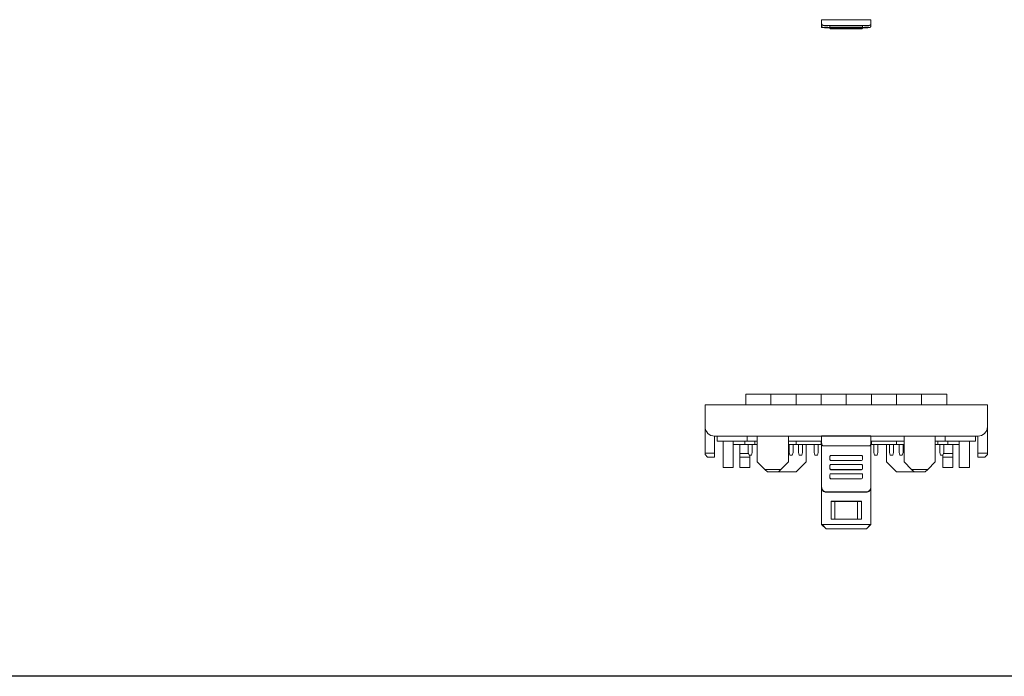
# Model space of a CAD drawing. Header units: millimetres. Extents: x -1114 to 1396, y -630 to 631.
# Tile 567 of 656: x 1061 to 1257, y -630 to -499. Entities that reach past the tile are written whole.
import ezdxf

# ---------------------------------------------------------------- set-up
doc = ezdxf.new("R2010")
doc.units = ezdxf.units.MM
doc.header["$MEASUREMENT"] = 0

msp = doc.modelspace()

# ---------------------------------------------------------------- linework, layer by layer
at = {"lineweight": 18}
for p, q in [((1220.4519, -499.1264), (1220.4519, -499.148)), ((1230.2519, -499.1264), (1230.2519, -499.1481)), ((1220.4519, -500.383), (1220.4519, -499.9202)), ((1220.4519, -500.6823), (1220.4519, -499.9224)), ((1229.9519, -500.2512), (1220.7519, -500.2512)), ((1221.3519, -500.714), (1221.3519, -500.7144)), ((1221.3519, -500.7144), (1222.1058, -500.7144)), ((1222.1089, -500.7297), (1221.355, -500.7297)), ((1222.1057, -500.5215), (1222.1057, -500.3624)), ((1222.1057, -500.6807), (1222.1057, -500.3625)), ((1222.1057, -500.6805), (1222.1057, -500.5215)), ((1222.1057, -500.6807), (1222.1057, -500.7121)), ((1222.1057, -500.7752), (1222.1057, -500.7121)), ((1222.1057, -500.7754), (1222.1057, -500.7121)), ((1222.1057, -500.7754), (1222.1057, -500.8068)), ((1222.1057, -500.8699), (1222.1057, -500.8068)), ((1222.1057, -500.8701), (1222.1057, -500.8068)), ((1222.1057, -500.8701), (1222.1057, -500.9015)), ((1222.3057, -500.3521), (1228.3805, -500.3521)), ((1228.3805, -500.6702), (1222.3057, -500.6702)), ((1222.3057, -500.7226), (1228.3805, -500.7226)), ((1228.3805, -500.7649), (1222.3057, -500.7649)), ((1222.3057, -500.8173), (1228.3805, -500.8173)), ((1228.3805, -500.8596), (1222.3057, -500.8596)), ((1222.3057, -500.912), (1228.3805, -500.912)), ((1228.5804, -500.7144), (1229.3519, -500.7144)), ((1228.5805, -500.6807), (1228.5805, -500.3625)), ((1228.5805, -500.7121), (1228.5805, -500.6807)), ((1228.5805, -500.7754), (1228.5805, -500.7121)), ((1228.5805, -500.8068), (1228.5805, -500.7754)), ((1228.5805, -500.8701), (1228.5805, -500.8068)), ((1228.5805, -500.9015), (1228.5805, -500.8701)), ((1229.355, -500.7297), (1228.5835, -500.7297)), ((1229.3519, -500.714), (1229.3519, -500.7144)), ((1230.2519, -499.9202), (1230.2519, -500.383)), ((1230.2519, -499.9241), (1230.2519, -500.3829)), ((1205.3544, -573.6464), (1205.3544, -575.7385)), ((1205.3544, -575.7385), (1205.3544, -573.6464)), ((1205.5544, -573.6464), (1205.3544, -573.6464)), ((1205.5544, -573.6464), (1210.1544, -573.6464)), ((1210.3544, -573.6464), (1210.1544, -573.6464)), ((1210.3544, -573.6464), (1210.3544, -575.7385)), ((1210.3544, -573.6464), (1210.3544, -575.7385)), ((1210.5544, -573.6464), (1210.3544, -573.6464)), ((1210.3544, -575.7385), (1210.3544, -573.6464)), ((1210.3544, -573.6464), (1210.3544, -575.7385)), ((1210.5544, -573.6464), (1215.1544, -573.6464)), ((1215.3544, -573.6464), (1215.1544, -573.6464)), ((1215.3544, -573.6464), (1215.3544, -575.7385)), ((1215.3544, -573.6464), (1215.3544, -575.7385)), ((1215.3544, -573.6464), (1215.3544, -575.7385)), ((1215.5544, -573.6464), (1215.3544, -573.6464)), ((1215.3544, -575.7385), (1215.3544, -573.6464)), ((1215.5544, -573.6464), (1220.1544, -573.6464)), ((1220.3544, -573.6464), (1220.1544, -573.6464)), ((1220.3544, -573.6464), (1220.3544, -575.7385)), ((1220.3544, -573.6464), (1220.3544, -575.7385)), ((1220.3544, -575.7385), (1220.3544, -573.6464)), ((1220.5544, -573.6464), (1220.3544, -573.6464)), ((1220.3544, -573.6464), (1220.3544, -575.7385)), ((1220.5544, -573.6464), (1225.1544, -573.6464)), ((1225.3544, -573.6464), (1225.1544, -573.6464)), ((1225.3544, -573.6464), (1225.3544, -575.7385)), ((1225.3544, -573.6464), (1225.3544, -575.7385)), ((1225.3544, -573.6464), (1225.3544, -575.7385)), ((1225.3544, -575.7385), (1225.3544, -573.6464)), ((1225.5544, -573.6464), (1225.3544, -573.6464)), ((1225.5544, -573.6464), (1230.1544, -573.6464)), ((1230.3544, -573.6464), (1230.1544, -573.6464)), ((1230.3544, -573.6464), (1230.3544, -575.7385)), ((1230.3544, -573.6464), (1230.3544, -575.7385)), ((1230.3544, -575.7385), (1230.3544, -573.6464)), ((1230.5544, -573.6464), (1230.3544, -573.6464)), ((1230.3544, -573.6464), (1230.3544, -575.7385)), ((1230.5544, -573.6464), (1235.1544, -573.6464)), ((1235.3544, -573.6464), (1235.1544, -573.6464)), ((1235.3544, -573.6464), (1235.3544, -575.7385)), ((1235.3544, -573.6464), (1235.3544, -575.7385)), ((1235.3544, -573.6464), (1235.3544, -575.7385)), ((1235.5544, -573.6464), (1235.3544, -573.6464)), ((1235.3544, -575.7385), (1235.3544, -573.6464)), ((1235.5544, -573.6464), (1240.1544, -573.6464)), ((1240.3544, -573.6464), (1240.1544, -573.6464)), ((1240.3544, -573.6464), (1240.3544, -575.7385)), ((1240.3544, -573.6464), (1240.3544, -575.7385)), ((1240.3544, -573.6464), (1240.3544, -575.7385)), ((1240.3544, -575.7385), (1240.3544, -573.6464)), ((1240.5544, -573.6464), (1240.3544, -573.6464)), ((1240.5544, -573.6464), (1245.1544, -573.6464)), ((1245.3544, -573.6464), (1245.1544, -573.6464)), ((1245.3544, -573.6464), (1245.3544, -575.7385)), ((1245.3544, -573.6464), (1245.3544, -575.7385)), ((1197.2491, -575.7384), (1253.4547, -575.7384)), ((1197.2491, -577.7384), (1197.2491, -575.7384)), ((1253.4547, -575.7384), (1197.2491, -575.7384)), ((1253.4547, -575.7384), (1253.4547, -577.7384)), ((1197.2491, -580.0884), (1197.2491, -577.7384)), ((1253.4547, -577.7384), (1253.4547, -580.0884)), ((1197.2491, -580.0884), (1197.2491, -585.3464)), ((1253.4547, -585.3464), (1253.4547, -580.0884)), ((1199.1491, -585.3464), (1199.1491, -581.9884)), ((1220.4519, -581.9884), (1199.1491, -581.9884)), ((1199.1544, -586.1464), (1199.1544, -581.9884)), ((1199.6491, -581.9884), (1199.6491, -582.9884)), ((1205.6491, -581.9884), (1205.6491, -582.9884)), ((1207.6491, -581.9884), (1207.6491, -587.0884)), ((1213.8519, -587.0884), (1213.8519, -581.9884)), ((1220.4519, -581.9812), (1220.4519, -581.9361)), ((1230.2519, -581.9361), (1220.4519, -581.9361)), ((1230.2519, -581.9361), (1230.2519, -581.9814)), ((1251.5547, -581.9884), (1230.2519, -581.9884)), ((1236.8519, -581.9884), (1236.8519, -587.0884)), ((1243.0547, -581.9884), (1243.0547, -587.0884)), ((1245.0547, -581.9884), (1245.0547, -582.9884)), ((1251.0544, -582.9884), (1251.0544, -581.9884)), ((1251.0544, -581.9884), (1251.0544, -582.9884)), ((1251.5544, -585.3464), (1251.5544, -581.9884)), ((1199.6491, -582.9884), (1205.6491, -582.9884)), ((1200.8491, -582.9885), (1200.8491, -588.2464)), ((1202.8491, -588.2464), (1202.8491, -582.9885)), ((1202.8491, -583.6464), (1205.1491, -583.6464)), ((1204.1491, -585.4464), (1204.1491, -583.6463)), ((1205.1491, -582.9884), (1205.1491, -583.6464)), ((1205.1491, -583.6464), (1207.1491, -583.6464)), ((1205.6491, -582.9884), (1207.6491, -582.9884)), ((1205.8544, -583.6464), (1205.8544, -585.2464)), ((1206.6544, -585.2464), (1206.6544, -583.6464)), ((1207.1491, -583.6464), (1207.1491, -582.9884)), ((1207.6492, -583.6464), (1207.1492, -583.6464)), ((1213.8519, -582.9884), (1220.4519, -582.9884)), ((1215.1544, -583.6464), (1213.8519, -583.6464)), ((1213.9544, -583.6464), (1213.9544, -585.2464)), ((1214.7544, -585.2464), (1214.7544, -583.6464)), ((1215.1544, -583.6464), (1215.3544, -583.6464)), ((1215.3544, -582.9884), (1215.3544, -583.6464)), ((1215.3544, -582.9884), (1215.3544, -583.6464)), ((1215.3544, -582.9884), (1215.3544, -583.6464)), ((1215.3544, -583.6464), (1215.3544, -582.9884)), ((1215.3544, -583.6464), (1215.5544, -583.6464)), ((1220.1544, -583.6464), (1215.5544, -583.6464)), ((1215.8544, -583.6464), (1215.8544, -585.2464)), ((1216.6544, -585.2464), (1216.6544, -583.6464)), ((1217.3519, -583.6464), (1217.3519, -587.0884)), ((1218.9544, -583.6464), (1218.9544, -585.2464)), ((1219.7544, -585.2464), (1219.7544, -583.6464)), ((1220.1544, -583.6464), (1220.3544, -583.6464)), ((1220.3544, -582.9884), (1220.3544, -583.6464)), ((1220.3544, -582.9884), (1220.3544, -583.6464)), ((1220.3544, -583.6464), (1220.3544, -582.9884)), ((1220.3544, -582.9884), (1220.3544, -583.6464)), ((1220.4519, -592.1733), (1220.4519, -583.3435)), ((1220.4519, -592.1732), (1220.4519, -583.3503)), ((1229.9519, -583.9271), (1220.7519, -583.9269)), ((1230.2519, -582.9884), (1236.8519, -582.9884)), ((1230.2519, -583.3436), (1230.2519, -592.1733)), ((1230.2519, -583.3505), (1230.2519, -592.1732)), ((1230.2519, -583.6464), (1230.3544, -583.6464)), ((1230.3544, -582.9884), (1230.3544, -583.6464)), ((1230.3544, -582.9884), (1230.3544, -583.6464)), ((1230.3544, -583.6464), (1230.3544, -582.9884)), ((1230.3544, -582.9884), (1230.3544, -583.6464)), ((1230.3544, -583.6464), (1230.5544, -583.6464)), ((1235.1544, -583.6464), (1230.5544, -583.6464)), ((1230.8544, -583.6464), (1230.8544, -585.2464)), ((1231.6544, -585.2464), (1231.6544, -583.6464)), ((1233.3735, -583.6464), (1233.3735, -587.0884)), ((1233.9544, -583.6464), (1233.9544, -585.2464)), ((1234.7544, -585.2464), (1234.7544, -583.6464)), ((1235.1544, -583.6464), (1235.3544, -583.6464)), ((1235.3544, -582.9884), (1235.3544, -583.6464)), ((1235.3544, -582.9884), (1235.3544, -583.6464)), ((1235.3544, -582.9884), (1235.3544, -583.6464)), ((1235.3544, -583.6464), (1235.3544, -582.9884)), ((1235.3544, -583.6464), (1235.5544, -583.6464)), ((1236.8519, -583.6464), (1235.5544, -583.6464)), ((1235.8544, -583.6464), (1235.8544, -585.2464)), ((1236.6544, -585.2464), (1236.6544, -583.6464)), ((1243.0547, -582.9884), (1245.0547, -582.9884)), ((1243.5546, -583.6464), (1243.0547, -583.6464)), ((1243.5547, -583.6464), (1243.5547, -582.9884)), ((1245.5547, -583.6464), (1243.5547, -583.6464)), ((1243.9544, -583.6464), (1243.9544, -585.2464)), ((1244.7544, -585.2464), (1244.7544, -583.6464)), ((1245.0547, -582.9884), (1251.0544, -582.9884)), ((1245.5547, -583.6464), (1245.5547, -582.9884)), ((1245.5547, -583.6464), (1247.8547, -583.6464)), ((1246.5547, -585.4464), (1246.5547, -583.6463)), ((1247.8547, -588.2464), (1247.8547, -582.9885)), ((1249.8547, -582.9885), (1249.8547, -588.2464)), ((1251.0544, -582.9884), (1251.0543, -582.9884)), ((1197.2491, -585.6464), (1197.2491, -585.3464)), ((1197.2491, -585.3464), (1199.1491, -585.3464)), ((1197.2491, -585.6464), (1197.7491, -586.1464)), ((1199.1491, -585.3464), (1199.1491, -586.1464)), ((1204.1491, -585.4464), (1205.9143, -585.4464)), ((1204.1491, -586.1464), (1204.1491, -585.4464)), ((1206.0044, -585.7464), (1205.8544, -585.2464)), ((1206.0044, -585.7464), (1206.5044, -585.7464)), ((1206.1491, -585.7464), (1206.1491, -586.1464)), ((1206.6544, -585.2464), (1206.5044, -585.7464)), ((1214.1044, -585.7464), (1213.9544, -585.2464)), ((1214.1044, -585.7464), (1214.6044, -585.7464)), ((1214.7544, -585.2464), (1214.6044, -585.7464)), ((1216.0044, -585.7464), (1215.8544, -585.2464)), ((1216.0044, -585.7464), (1216.5044, -585.7464)), ((1216.6544, -585.2464), (1216.5044, -585.7464)), ((1219.1044, -585.7464), (1218.9544, -585.2464)), ((1219.1044, -585.7464), (1219.6044, -585.7464)), ((1219.7544, -585.2464), (1219.6044, -585.7464)), ((1228.3805, -585.835), (1222.3057, -585.835)), ((1231.0044, -585.7464), (1230.8544, -585.2464)), ((1231.0044, -585.7464), (1231.5044, -585.7464)), ((1231.6544, -585.2464), (1231.5044, -585.7464)), ((1234.1044, -585.7464), (1233.9544, -585.2464)), ((1234.1044, -585.7464), (1234.6044, -585.7464)), ((1234.7544, -585.2464), (1234.6044, -585.7464)), ((1236.0044, -585.7464), (1235.8544, -585.2464)), ((1236.0044, -585.7464), (1236.5044, -585.7464)), ((1236.6544, -585.2464), (1236.5044, -585.7464)), ((1244.1044, -585.7464), (1243.9544, -585.2464)), ((1244.1044, -585.7464), (1244.6044, -585.7464)), ((1244.5547, -585.7464), (1244.5547, -586.1464)), ((1244.7544, -585.2464), (1244.6044, -585.7464)), ((1244.6944, -585.4464), (1246.5547, -585.4464)), ((1246.5547, -586.1464), (1246.5547, -585.4464)), ((1251.5544, -586.1464), (1251.5544, -585.3464)), ((1251.5544, -585.3464), (1253.4547, -585.3464)), ((1252.9547, -586.1464), (1253.4547, -585.6464)), ((1253.4547, -585.3464), (1253.4547, -585.6464)), ((1199.1491, -586.1464), (1197.7491, -586.1464)), ((1199.1491, -586.1464), (1199.1544, -586.1464)), ((1204.1491, -588.2464), (1204.1491, -586.1464)), ((1206.1491, -586.1464), (1204.1491, -586.1464)), ((1206.1491, -586.1464), (1206.1491, -588.2464)), ((1207.6491, -587.0884), (1209.1491, -588.5884)), ((1212.3519, -588.5884), (1213.8519, -587.0884)), ((1215.3519, -589.0884), (1217.3519, -587.0884)), ((1222.1057, -586.0347), (1222.1057, -586.6339)), ((1222.1057, -586.6339), (1222.1057, -586.6505)), ((1222.1057, -587.8416), (1222.1057, -588.4408)), ((1222.3057, -586.8336), (1228.3805, -586.8336)), ((1228.3805, -586.8503), (1222.3057, -586.8503)), ((1228.3805, -587.6419), (1222.3057, -587.6419)), ((1228.5805, -586.6339), (1228.5805, -586.0347)), ((1228.5805, -586.6317), (1228.5805, -586.6505)), ((1228.5805, -586.6339), (1228.5805, -586.6505)), ((1228.5805, -588.4408), (1228.5805, -587.8416)), ((1233.3735, -587.0884), (1235.3735, -589.0884)), ((1236.8519, -587.0884), (1238.3519, -588.5884)), ((1241.5547, -588.5884), (1243.0547, -587.0884)), ((1244.5547, -586.1464), (1244.5547, -588.2464)), ((1246.5547, -586.1464), (1244.5547, -586.1464)), ((1246.5547, -588.2464), (1246.5547, -586.1464)), ((1252.9547, -586.1464), (1251.5544, -586.1464)), ((1200.8491, -588.2464), (1202.8491, -588.2464)), ((1204.1491, -588.2464), (1206.1491, -588.2464)), ((1209.6491, -589.0884), (1209.1491, -588.5884)), ((1209.1491, -588.5884), (1212.3519, -588.5884)), ((1211.8519, -589.0884), (1209.6491, -589.0884)), ((1212.3519, -588.5884), (1211.8519, -589.0884)), ((1211.8519, -589.0884), (1215.3519, -589.0884)), ((1222.1057, -588.4408), (1222.1057, -588.4575)), ((1222.1057, -589.6486), (1222.1057, -590.2478)), ((1222.3057, -588.6405), (1228.3805, -588.6405)), ((1228.3805, -588.6572), (1222.3057, -588.6572)), ((1228.3805, -589.4489), (1222.3057, -589.4489)), ((1228.5805, -588.4386), (1228.5805, -588.4575)), ((1228.5805, -588.4408), (1228.5805, -588.4575)), ((1228.5805, -590.2478), (1228.5805, -589.6486)), ((1235.3735, -589.0884), (1238.8519, -589.0884)), ((1238.8519, -589.0884), (1238.3519, -588.5884)), ((1238.3519, -588.5884), (1241.5547, -588.5884)), ((1241.0547, -589.0884), (1238.8519, -589.0884)), ((1241.5547, -588.5884), (1241.0547, -589.0884)), ((1246.5547, -588.2464), (1244.5547, -588.2464)), ((1249.8547, -588.2464), (1247.8547, -588.2464)), ((1222.1057, -590.2478), (1222.1057, -590.2644)), ((1222.3057, -590.4475), (1228.3805, -590.4475)), ((1228.3805, -590.4642), (1222.3057, -590.4642)), ((1228.5805, -590.2456), (1228.5805, -590.2644)), ((1228.5805, -590.2478), (1228.5805, -590.2644)), ((1220.4519, -592.2477), (1220.4519, -592.1733)), ((1220.4519, -599.4878), (1220.4519, -592.2477)), ((1229.3519, -593.0564), (1221.3519, -593.0564)), ((1221.3519, -593.1465), (1229.3519, -593.1465)), ((1230.2519, -592.1733), (1230.2519, -592.2477)), ((1230.2519, -592.1733), (1230.2519, -592.2477)), ((1230.2519, -599.4878), (1230.2519, -592.2477)), ((1222.3519, -598.4892), (1222.3519, -594.8941)), ((1222.3519, -594.8941), (1228.3519, -594.8941)), ((1228.3519, -594.9621), (1222.3519, -594.9621)), ((1223.1019, -594.9621), (1223.1019, -598.4891)), ((1227.6019, -598.4891), (1227.6019, -594.9621)), ((1228.3519, -594.8941), (1228.3519, -598.4892)), ((1220.4519, -599.5558), (1220.4519, -599.4878)), ((1220.4519, -599.4878), (1220.5519, -599.5877)), ((1221.3519, -600.4546), (1220.4519, -599.5558)), ((1221.3519, -600.4284), (1220.5519, -599.5877)), ((1220.5519, -599.5877), (1230.1519, -599.5877)), ((1228.3519, -598.4892), (1222.3519, -598.4892)), ((1230.2519, -599.5558), (1229.3519, -600.4546)), ((1230.1519, -599.5877), (1229.3519, -600.4284)), ((1230.1519, -599.5877), (1230.2519, -599.4878)), ((1230.2519, -599.4878), (1230.2519, -599.5558)), ((1221.3519, -600.4284), (1221.3519, -600.4546)), ((1229.3519, -600.4284), (1221.3519, -600.4284)), ((1221.3519, -600.4546), (1229.3519, -600.4546)), ((1229.3519, -600.4546), (1229.3519, -600.4284))]:
    msp.add_line(p, q, dxfattribs=at)
msp.add_lwpolyline([(1037.9959, 630.2765), (1396.2181, 630.2765), (1396.2181, -629.7647), (1037.9959, -629.7647)], close=True)
for centre, start, end in [((1199.1491, -580.0884), 180, 270), ((1251.5547, -580.0884), 270, 0)]:
    msp.add_arc(centre, 1.9, start, end, dxfattribs=at)
for centre, major_axis, ratio, start_param, end_param in [((1221.3519, -500.6826), (-0.9, 0), 0.05234257, 1.57418829, 6.27701333), ((1221.3519, -500.6826), (-0.9, 0), 0.05234257, 5.4867912, 6.27701333), ((1222.3057, -500.3625), (-0.2, 0), 0.05234257, 4.71238898, 6.28320083), ((1222.3057, -500.6807), (0.2, 0), 0.05233596, 1.57079633, 3.14159265), ((1222.3057, -500.7121), (0.2, 0), 0.05233596, 3.14159265, 4.71238898), ((1222.3057, -500.7754), (0.2, 0), 0.05233596, 1.57079633, 3.14159265), ((1222.3057, -500.8068), (0.2, 0), 0.05233596, 3.14159265, 4.71238898), ((1222.3057, -500.8701), (0.2, 0), 0.05233596, 1.57079633, 3.14159265), ((1222.3057, -500.9015), (0.2, 0), 0.05233596, 3.14159265, 4.71238898), ((1228.3805, -500.3625), (-0.2, 0), 0.05234257, 3.14158777, 4.71238898), ((1228.3805, -500.6807), (0.2, 0), 0.05233596, 0, 1.57079633), ((1228.3805, -500.7121), (0.2, 0), 0.05233596, 4.71238898, 6.28318531), ((1228.3805, -500.7754), (0.2, 0), 0.05233596, 0, 1.57079633), ((1228.3805, -500.8068), (0.2, 0), 0.05233596, 4.71238898, 6.28318531), ((1228.3805, -500.8701), (0.2, 0), 0.05233596, 0, 1.57079633), ((1228.3805, -500.9015), (0.2, 0), 0.05233596, 4.71238898, 6.28318531), ((1229.3519, -500.6826), (-0.9, 0), 0.05234257, 3.77338408, 7.8573736), ((1222.3057, -586.0347), (-0.2, 0), 0.99862953, 4.71238898, 6.28318531), ((1228.3805, -586.0347), (-0.2, 0), 0.99862953, 3.14159265, 4.71238898), ((1222.3057, -586.6339), (-0.2, 0), 0.99862953, 0, 1.57079633), ((1222.3057, -586.6505), (0.2, 0), 0.99862919, 3.14160817, 4.71240749), ((1222.3057, -587.8416), (-0.2, 0), 0.99862953, 4.71238898, 6.28318531), ((1228.3805, -586.6339), (-0.2, 0), 0.99862953, 1.57079633, 3.14159265), ((1228.3805, -586.6505), (0.2, 0), 0.99862919, 4.71240749, 6.28316968), ((1228.3805, -587.8416), (-0.2, 0), 0.99862953, 3.14159265, 4.71238898), ((1222.3057, -588.4408), (-0.2, 0), 0.99862953, 0, 1.57079633), ((1222.3057, -588.4575), (0.2, 0), 0.99862919, 3.14160817, 4.71240749), ((1222.3057, -589.6486), (-0.2, 0), 0.99862953, 4.71238898, 6.28318531), ((1228.3805, -588.4408), (-0.2, 0), 0.99862953, 1.57079633, 3.14159265), ((1228.3805, -588.4575), (0.2, 0), 0.99862919, 4.71240272, 6.28316968), ((1228.3805, -589.6486), (-0.2, 0), 0.99862953, 3.14159265, 4.71238898), ((1222.3057, -590.2478), (-0.2, 0), 0.99862953, 0, 1.57079633), ((1222.3057, -590.2644), (0.2, 0), 0.99862919, 3.14160817, 4.71241386), ((1228.3805, -590.2478), (-0.2, 0), 0.99862953, 1.57079633, 3.14159265), ((1228.3805, -590.2644), (0.2, 0), 0.99862919, 4.71240388, 6.28316968), ((1221.3519, -592.2477), (0.9, 0), 0.99862953, 3.14159265, 4.71238898), ((1221.3519, -592.1576), (0.9, 0), 0.99862919, 3.15851314, 4.71238898), ((1229.3519, -592.1576), (0.9, 0), 0.99862919, 4.71238898, 6.26626483), ((1229.3519, -592.2477), (0.9, 0), 0.99862953, 4.71238898, 6.28318531)]:
    msp.add_ellipse(centre, major_axis=major_axis, ratio=ratio, start_param=start_param, end_param=end_param, dxfattribs=at)
for points, degree in [([(1220.4519, -499.148), (1220.4519, -499.4054), (1220.4519, -499.6628), (1220.4519, -499.9202)], 3), ([(1230.2519, -499.1481), (1226.9852, -499.1481), (1223.7186, -499.148), (1220.4519, -499.148)], 3), ([(1230.2519, -499.9202), (1230.2519, -499.6628), (1230.2519, -499.4055), (1230.2519, -499.1481)], 3), ([(1209.2427, -573.6464), (1209.2566, -573.6463), (1209.2565, -573.6464)], 2), ([(1214.2427, -573.6464), (1214.2566, -573.6463), (1214.2565, -573.6464)], 2), ([(1219.2427, -573.6464), (1219.2566, -573.6463), (1219.2565, -573.6464)], 2), ([(1224.2427, -573.6464), (1224.2566, -573.6463), (1224.2565, -573.6464)], 2), ([(1229.2427, -573.6464), (1229.2566, -573.6463), (1229.2565, -573.6464)], 2), ([(1234.2427, -573.6464), (1234.2566, -573.6463), (1234.2565, -573.6464)], 2), ([(1239.2427, -573.6464), (1239.2566, -573.6463), (1239.2565, -573.6464)], 2), ([(1244.2427, -573.6464), (1244.2566, -573.6463), (1244.2565, -573.6464)], 2), ([(1220.4519, -581.9824), (1220.4519, -582.4361), (1220.4519, -582.8898), (1220.4519, -583.3435)], 3), ([(1230.2519, -581.9825), (1226.9852, -581.9825), (1223.7186, -581.9824), (1220.4519, -581.9824)], 3), ([(1230.2519, -583.3436), (1230.2519, -582.8899), (1230.2519, -582.4363), (1230.2519, -581.9825)], 3)]:
    msp.add_open_spline(points, degree=degree, dxfattribs=at)
for points, knots in [([(1220.4519, -499.9202), (1220.4525, -499.9373), (1220.4538, -499.9708), (1220.4643, -500.0198), (1220.4813, -500.0665), (1220.5145, -500.1278), (1220.5597, -500.1809), (1220.6217, -500.2194), (1220.6594, -500.2361), (1220.7026, -500.2486), (1220.736, -500.2504), (1220.7519, -500.2512)], [0, 0, 0, 0, 0.13174915, 0.25795334, 0.37929398, 0.49653726, 0.74744835, 0.81416009, 0.87381632, 0.93963424, 1, 1, 1, 1]), ([(1220.4519, -500.383), (1220.4524, -500.4219), (1220.4645, -500.4872), (1220.5111, -500.5689), (1220.5659, -500.6227), (1220.6201, -500.656), (1220.6668, -500.6742), (1220.7074, -500.6846), (1220.7729, -500.6957), (1220.8805, -500.7042), (1221.0851, -500.7122), (1221.2526, -500.7143), (1221.3401, -500.7144), (1221.3519, -500.7144)], [0, 0, 0, 0, 0.08634043, 0.15595358, 0.21470653, 0.26564779, 0.30922294, 0.35086822, 0.4126631, 0.6109974, 0.79709449, 0.97286437, 1, 1, 1, 1]), ([(1229.3519, -500.7144), (1229.4278, -500.7144), (1229.5765, -500.713), (1229.7864, -500.7064), (1229.9192, -500.6964), (1229.9902, -500.6871), (1230.0559, -500.6685), (1230.1199, -500.6366), (1230.1847, -500.5807), (1230.2383, -500.4925), (1230.2514, -500.4229), (1230.2519, -500.383)], [0, 0, 0, 0, 0.16822494, 0.35258548, 0.54615779, 0.65695568, 0.71157047, 0.76538905, 0.83352721, 0.91167171, 1, 1, 1, 1]), ([(1229.9519, -500.2512), (1229.9687, -500.2512), (1229.985, -500.2496), (1230.0165, -500.2439), (1230.0309, -500.2399), (1230.0511, -500.2327), (1230.0576, -500.2301), (1230.07, -500.2246), (1230.0758, -500.2217), (1230.0927, -500.2128), (1230.103, -500.2064), (1230.1222, -500.193), (1230.1309, -500.1861), (1230.147, -500.1719), (1230.1544, -500.1646), (1230.175, -500.1425), (1230.1866, -500.1273), (1230.2066, -500.0962), (1230.2149, -500.0804), (1230.2288, -500.0488), (1230.2344, -500.033), (1230.2477, -499.985), (1230.2519, -499.9528), (1230.2519, -499.9202)], [0, 0, 0, 0, 0.0625, 0.0625, 0.125, 0.125, 0.15625, 0.15625, 0.1875, 0.1875, 0.25, 0.25, 0.3125, 0.3125, 0.375, 0.375, 0.5, 0.5, 0.625, 0.625, 0.75, 0.75, 1, 1, 1, 1]), ([(1220.4519, -583.3435), (1220.4525, -583.3737), (1220.4538, -583.4327), (1220.4643, -583.5191), (1220.4813, -583.6014), (1220.5145, -583.7095), (1220.5597, -583.803), (1220.6217, -583.871), (1220.6594, -583.9003), (1220.7026, -583.9224), (1220.736, -583.9255), (1220.7519, -583.927)], [0, 0, 0, 0, 0.13174915, 0.25795334, 0.37929398, 0.49653726, 0.74744835, 0.81416009, 0.87381632, 0.93963424, 1, 1, 1, 1]), ([(1229.9519, -583.9271), (1229.9687, -583.9271), (1229.985, -583.9243), (1230.0165, -583.9142), (1230.0309, -583.9071), (1230.0511, -583.8944), (1230.0576, -583.8898), (1230.07, -583.8802), (1230.0758, -583.8751), (1230.0927, -583.8594), (1230.103, -583.8481), (1230.1222, -583.8245), (1230.1309, -583.8122), (1230.147, -583.7872), (1230.1544, -583.7745), (1230.175, -583.7355), (1230.1866, -583.7087), (1230.2066, -583.6538), (1230.2149, -583.6261), (1230.2288, -583.5704), (1230.2344, -583.5424), (1230.2477, -583.4579), (1230.2519, -583.401), (1230.2519, -583.3436)], [0, 0, 0, 0, 0.0625, 0.0625, 0.125, 0.125, 0.15625, 0.15625, 0.1875, 0.1875, 0.25, 0.25, 0.3125, 0.3125, 0.375, 0.375, 0.5, 0.5, 0.625, 0.625, 0.75, 0.75, 1, 1, 1, 1]), ([(1221.3519, -593.0721), (1221.2925, -593.0721), (1221.2341, -593.0663), (1221.1478, -593.0492), (1221.1193, -593.0421), (1221.0628, -593.025), (1221.0347, -593.015), (1220.953, -592.9812), (1220.9014, -592.9536), (1220.8402, -592.9129), (1220.8282, -592.9044), (1220.8044, -592.8868), (1220.7927, -592.8777), (1220.7583, -592.8496), (1220.7365, -592.8298), (1220.6742, -592.7677), (1220.637, -592.7225), (1220.5959, -592.6611), (1220.5879, -592.6486), (1220.5726, -592.6232), (1220.5508, -592.5847), (1220.5194, -592.5186), (1220.4996, -592.4634), (1220.4867, -592.4213), (1220.4828, -592.4071), (1220.4755, -592.3784), (1220.4723, -592.3639), (1220.4577, -592.2914), (1220.4519, -592.2327), (1220.4519, -592.1733)], [0, 0, 0, 0, 0.125, 0.125, 0.1875, 0.1875, 0.25, 0.25, 0.375, 0.375, 0.40625, 0.40625, 0.4375, 0.4375, 0.5, 0.5, 0.625, 0.625, 0.65625, 0.65625, 0.6875, 0.75, 0.8125, 0.8125, 0.84375, 0.84375, 0.875, 0.875, 1, 1, 1, 1]), ([(1230.2519, -592.1733), (1230.2519, -592.2327), (1230.2461, -592.291), (1230.229, -592.3771), (1230.2218, -592.4056), (1230.2047, -592.462), (1230.1947, -592.4901), (1230.1608, -592.5717), (1230.1332, -592.6233), (1230.0925, -592.6843), (1230.084, -592.6963), (1230.0664, -592.7201), (1230.0573, -592.7318), (1230.0291, -592.7661), (1230.0093, -592.7879), (1229.9471, -592.8501), (1229.9018, -592.8873), (1229.8404, -592.9284), (1229.8278, -592.9363), (1229.8024, -592.9515), (1229.7639, -592.9734), (1229.6976, -593.0047), (1229.6424, -593.0245), (1229.6002, -593.0373), (1229.586, -593.0413), (1229.5573, -593.0485), (1229.5428, -593.0518), (1229.4701, -593.0663), (1229.4113, -593.0721), (1229.3519, -593.0721)], [0, 0, 0, 0, 0.125, 0.125, 0.1875, 0.1875, 0.25, 0.25, 0.375, 0.375, 0.40625, 0.40625, 0.4375, 0.4375, 0.5, 0.5, 0.625, 0.625, 0.65625, 0.65625, 0.6875, 0.75, 0.8125, 0.8125, 0.84375, 0.84375, 0.875, 0.875, 1, 1, 1, 1])]:
    msp.add_open_spline(points, degree=3, knots=knots, dxfattribs=at)

doc.saveas('drawing.dxf')
